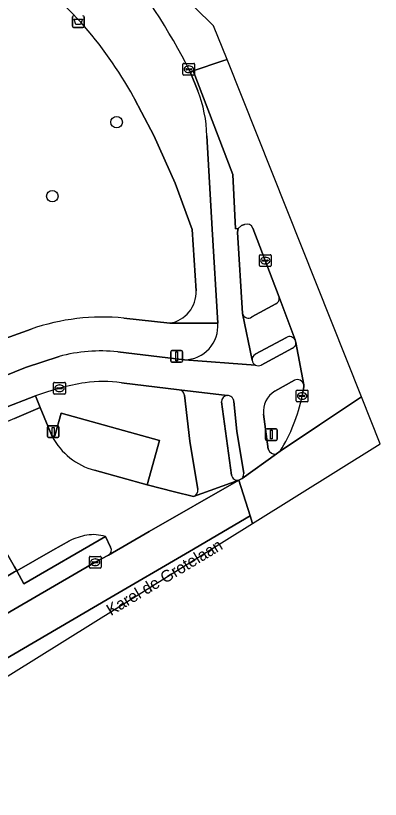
# Model space of a CAD drawing. Extents: x 159674 to 160531, y 382172 to 382904.
# Drawn here: x 160500.1 to 160531.2, y 382670.1 to 382736.9 of the extents above; entities that cross this region are included whole.
import ezdxf

# ---------------------------------------------------------------- set-up
doc = ezdxf.new("R2010")
doc.units = 0
for name, color, linetype in [('IMGEO_Afvalbak', 7, 'Continuous'), ('IMGEO_Boom', 7, 'Continuous'), ('IMGEO_Erf', 7, 'Continuous'), ('IMGEO_Fietspad_gesloten', 7, 'Continuous'), ('IMGEO_Kolk', 7, 'Continuous'), ('IMGEO_Lichtmast', 7, 'Continuous'), ('IMGEO_Openbare_ruimte_label', 7, 'Continuous'), ('IMGEO_Parkeervlak_open', 7, 'Continuous'), ('IMGEO_Rijbaan_lokaal_gesloten', 7, 'Continuous'), ('IMGEO_Rijbaan_lokaal_open', 7, 'Continuous'), ('IMGEO_Terreindeel_halfverhard', 7, 'Continuous'), ('IMGEO_Verkeerseiland_gesloten', 7, 'Continuous'), ('IMGEO_Verkeerseiland_open', 7, 'Continuous'), ('IMGEO_Voetpad_open', 7, 'Continuous')]:
    doc.layers.add(name, color=color, linetype=linetype)

msp = doc.modelspace()

# ---------------------------------------------------------------- linework, layer by layer
at = {"layer": 'IMGEO_Afvalbak'}
for p, q in [((160504.935, 382736.032), (160504.935, 382736.832)), ((160504.935, 382736.832), (160504.935, 382736.032)), ((160505.925, 382736.832), (160505.925, 382736.032)), ((160505.925, 382736.032), (160505.925, 382736.832)), ((160505.825, 382735.932), (160505.035, 382735.932)), ((160505.035, 382735.932), (160505.825, 382735.932))]:
    msp.add_line(p, q, dxfattribs=at)
msp.add_lwpolyline([(160505.078, 382736.646), (160505.782, 382736.646), (160505.633, 382736.176), (160505.227, 382736.176), (160505.078, 382736.646)], dxfattribs=at)
for centre, start, end in [((160505.035, 382736.832), 90, 180), ((160505.035, 382736.832), 90, 180), ((160505.825, 382736.832), 0, 90), ((160505.825, 382736.832), 360, 90), ((160505.035, 382736.032), 180, 270), ((160505.035, 382736.032), 180, 270), ((160505.825, 382736.032), 270, 0), ((160505.825, 382736.032), 270, 0)]:
    msp.add_arc(centre, 0.1, start, end, dxfattribs=at)
at = {"layer": 'IMGEO_Boom'}
for centre in [(160508.702, 382727.842), (160503.224, 382721.531)]:
    msp.add_circle(centre, 0.489, dxfattribs=at)
at = {"layer": 'IMGEO_Erf'}
for points in [[(160505.651, 382736.383), (160502.554, 382739.583), (160500, 382742.212), (160499.341, 382742.89), (160492.453, 382750), (160488.381, 382754.204), (160487.432, 382755.184), (160484.984, 382752.804), (160484.527, 382752.351), (160485.985, 382751.161), (160486.094, 382751.072), (160485.47, 382750), (160485.551, 382749.933), (160487.627, 382748.208), (160487.812, 382748.054), (160482.995, 382742.161), (160482.22, 382741.213), (160498.207, 382728.23), (160493.468, 382722.395), (160497.011, 382719.518)], [(160511.882, 382726.692), (160510.834, 382728.69), (160510.232, 382729.839), (160510.145, 382730.005)], [(160515.477, 382713.462), (160515.149, 382718.688), (160513.697, 382722.646), (160511.882, 382726.692)], [(160494.118, 382715.948), (160490.587, 382718.816), (160483.993, 382710.696), (160471.054, 382721.203), (160470.676, 382720.737), (160468.253, 382717.755), (160470.042, 382716.302), (160485.209, 382704.232), (160487.816, 382707.691), (160489.294, 382706.559), (160490.688, 382705.53), (160494.202, 382707.331), (160495.488, 382707.894), (160498.466, 382709.139), (160501.402, 382710.176)], [(160509.328, 382711.12), (160513.231, 382710.68)]]:
    msp.add_lwpolyline(points, dxfattribs=at)
for centre, radius, start, end in [((160478.09, 382712.191), 36.672, 29.06234, 41.27544), ((160512.774, 382713.347), 2.705, 279.72397, 2.44587), ((160507.515, 382692.6), 18.609, 84.4076, 109.17646)]:
    msp.add_arc(centre, radius, start, end, dxfattribs=at)
at = {"layer": 'IMGEO_Fietspad_gesloten'}
for points in [[(160519.004, 382718.458), (160519.068, 382718.756), (160518.846, 382718.744), (160518.602, 382723.372), (160515.239, 382732.231), (160514.979, 382732.145), (160515.616, 382730.528)], [(160516.399, 382726.675), (160516.862, 382718.714), (160517.33, 382710.678)], [(160520.266, 382707.526), (160519.434, 382711.508), (160519.004, 382718.458)], [(160524.653, 382705.433), (160523.987, 382709.031)], [(160520.544, 382707.113), (160514.496, 382707.563), (160508.793, 382708.24)], [(160523.703, 382708.546), (160521.042, 382707.11)], [(160503.792, 382707.842), (160500.939, 382706.897), (160496.346, 382705.043), (160489.058, 382701.33), (160486.469, 382700.011)], [(160514.496, 382707.563), (160520.544, 382707.113)], [(160509.122, 382705.598), (160514.049, 382705.004), (160518.123, 382704.506)], [(160522.196, 382704.884), (160523.878, 382705.818)], [(160449.405, 382661.919), (160468.048, 382679.851), (160470.59, 382682.442), (160482.078, 382693.726), (160484.048, 382695.58), (160484.251, 382695.718), (160492.179, 382700.069), (160495.249, 382701.639), (160498.849, 382703.338), (160501.786, 382704.487)], [(160518.711, 382704.01), (160518.967, 382701.48), (160519.541, 382697.847)], [(160521.625, 382699.929), (160521.222, 382702.934)], [(160519.398, 382697.445), (160522.328, 382699.536)]]:
    msp.add_lwpolyline(points, dxfattribs=at)
for centre, radius, start, end in [((160505.342, 382726.434), 11.06, 1.24869, 21.72556), ((160514.448, 382710.454), 2.891, 270.95924, 4.44945), ((160523.461, 382709.013), 0.526, 297.34845, 1.94788), ((160507.337, 382694.911), 13.408, 83.76792, 105.33257), ((160520.797, 382707.583), 0.534, 186.15823, 241.73262), ((160520.796, 382707.585), 0.535, 241.90836, 297.40134), ((160509.868, 382682.571), 23.359, 99.50322, 110.24141), ((160507.527, 382694.403), 11.308, 81.89057, 97.70425), ((160524.117, 382705.327), 0.547, 11.2372, 115.9288), ((160523.266, 382703.131), 2.054, 121.40627, 185.51065), ((160518.174, 382703.97), 0.538, 4.21174, 95.49049), ((160522.177, 382700.091), 0.575, 196.34468, 285.24208), ((160518.989, 382697.817), 0.553, 317.70447, 3.13241)]:
    msp.add_arc(centre, radius, start, end, dxfattribs=at)
at = {"layer": 'IMGEO_Kolk'}
for p, q in [((160514.431, 382732.859), (160515.283, 382732.859)), ((160514.356, 382731.933), (160514.356, 382732.785)), ((160514.615, 382732.353), (160514.615, 382732.365)), ((160515.053, 382732.316), (160514.655, 382732.316)), ((160514.658, 382732.402), (160515.056, 382732.402)), ((160514.844, 382732.639), (160514.869, 382732.639)), ((160515.099, 382732.365), (160515.099, 382732.353)), ((160515.357, 382732.785), (160515.357, 382731.933)), ((160515.283, 382731.859), (160514.431, 382731.859)), ((160514.867, 382732.079), (160514.842, 382732.079)), ((160520.881, 382715.603), (160520.881, 382716.455)), ((160520.956, 382716.529), (160521.808, 382716.529)), ((160521.369, 382716.309), (160521.394, 382716.309)), ((160521.882, 382716.455), (160521.882, 382715.603)), ((160521.808, 382715.529), (160520.956, 382715.529)), ((160521.14, 382716.023), (160521.14, 382716.035)), ((160521.578, 382715.986), (160521.18, 382715.986)), ((160521.183, 382716.072), (160521.581, 382716.072)), ((160521.392, 382715.749), (160521.367, 382715.749)), ((160521.624, 382716.035), (160521.624, 382716.023)), ((160503.333, 382704.711), (160503.333, 382705.563)), ((160503.408, 382705.637), (160504.26, 382705.637)), ((160503.821, 382705.417), (160503.846, 382705.417)), ((160504.334, 382705.563), (160504.334, 382704.711)), ((160503.592, 382705.131), (160503.592, 382705.143)), ((160504.03, 382705.094), (160503.632, 382705.094)), ((160503.635, 382705.18), (160504.033, 382705.18)), ((160503.844, 382704.857), (160503.819, 382704.857)), ((160504.076, 382705.143), (160504.076, 382705.131)), ((160524.021, 382704.051), (160524.021, 382704.903)), ((160524.096, 382704.977), (160524.948, 382704.977)), ((160524.509, 382704.757), (160524.534, 382704.757)), ((160525.022, 382704.903), (160525.022, 382704.051)), ((160504.26, 382704.637), (160503.408, 382704.637)), ((160524.28, 382704.471), (160524.28, 382704.483)), ((160524.718, 382704.434), (160524.32, 382704.434)), ((160524.323, 382704.52), (160524.721, 382704.52)), ((160524.532, 382704.197), (160524.507, 382704.197)), ((160524.764, 382704.483), (160524.764, 382704.471)), ((160524.948, 382703.977), (160524.096, 382703.977)), ((160506.379, 382689.862), (160506.379, 382690.714)), ((160506.454, 382690.788), (160507.306, 382690.788)), ((160507.38, 382690.714), (160507.38, 382689.862)), ((160506.638, 382690.282), (160506.638, 382690.294)), ((160507.076, 382690.245), (160506.678, 382690.245)), ((160506.681, 382690.331), (160507.079, 382690.331)), ((160506.89, 382690.008), (160506.865, 382690.008)), ((160506.867, 382690.568), (160506.892, 382690.568)), ((160507.122, 382690.294), (160507.122, 382690.282)), ((160507.306, 382689.788), (160506.454, 382689.788))]:
    msp.add_line(p, q, dxfattribs=at)
for points in [[(160514.431, 382732.859), (160515.283, 382732.859)], [(160514.356, 382731.933), (160514.356, 382732.785)], [(160515.357, 382732.785), (160515.357, 382731.933)], [(160515.283, 382731.859), (160514.431, 382731.859)], [(160520.881, 382715.603), (160520.881, 382716.455)], [(160520.956, 382716.529), (160521.808, 382716.529)], [(160521.882, 382716.455), (160521.882, 382715.603)], [(160521.808, 382715.529), (160520.956, 382715.529)], [(160503.333, 382704.711), (160503.333, 382705.563)], [(160503.408, 382705.637), (160504.26, 382705.637)], [(160504.334, 382705.563), (160504.334, 382704.711)], [(160524.021, 382704.051), (160524.021, 382704.903)], [(160524.096, 382704.977), (160524.948, 382704.977)], [(160525.022, 382704.903), (160525.022, 382704.051)], [(160504.26, 382704.637), (160503.408, 382704.637)], [(160524.948, 382703.977), (160524.096, 382703.977)], [(160506.379, 382689.862), (160506.379, 382690.714)], [(160506.454, 382690.788), (160507.306, 382690.788)], [(160507.38, 382690.714), (160507.38, 382689.862)], [(160507.306, 382689.788), (160506.454, 382689.788)]]:
    msp.add_lwpolyline(points, dxfattribs=at)
for centre, radius, start, end in [((160514.433, 382732.783), 0.0765, 91.55205, 178.44795), ((160514.433, 382732.783), 0.0765, 91.55205, 178.44795), ((160515.281, 382732.783), 0.0765, 1.55205, 88.44795), ((160515.281, 382732.783), 0.0765, 1.55205, 88.44795), ((160514.655, 382732.362), 0.0403, 85.87752, 175.75265), ((160514.652, 382732.352), 0.0366, 178.93798, 274.71019), ((160515.056, 382732.359), 0.043, 264.86636, 352.45326), ((160515.06, 382732.364), 0.0386, 1.73085, 96.63898), ((160514.433, 382731.935), 0.0765, 181.55205, 268.44795), ((160514.433, 382731.935), 0.0765, 181.55205, 268.44795), ((160515.281, 382731.935), 0.0765, 271.55205, 358.44795), ((160515.281, 382731.935), 0.0765, 271.55205, 358.44795), ((160520.958, 382716.453), 0.0765, 91.55205, 178.44795), ((160520.958, 382716.453), 0.0765, 91.55205, 178.44795), ((160521.806, 382716.453), 0.0765, 1.55205, 88.44795), ((160521.806, 382716.453), 0.0765, 1.55205, 88.44795), ((160520.958, 382715.605), 0.0765, 181.55205, 268.44795), ((160520.958, 382715.605), 0.0765, 181.55205, 268.44795), ((160521.18, 382716.032), 0.0403, 85.87752, 175.75265), ((160521.177, 382716.022), 0.0366, 178.93798, 274.71019), ((160521.581, 382716.029), 0.043, 264.86636, 352.45326), ((160521.585, 382716.034), 0.0386, 1.73085, 96.63898), ((160521.806, 382715.605), 0.0765, 271.55205, 358.44795), ((160521.806, 382715.605), 0.0765, 271.55205, 358.44795), ((160503.41, 382705.561), 0.0765, 91.55205, 178.44795), ((160503.41, 382705.561), 0.0765, 91.55205, 178.44795), ((160504.258, 382705.561), 0.0765, 1.55205, 88.44795), ((160504.258, 382705.561), 0.0765, 1.55205, 88.44795), ((160503.632, 382705.14), 0.0403, 85.87752, 175.75265), ((160503.629, 382705.13), 0.0366, 178.93798, 274.71019), ((160504.033, 382705.137), 0.043, 264.86636, 352.45326), ((160504.037, 382705.142), 0.0386, 1.73085, 96.63898), ((160524.098, 382704.901), 0.0765, 91.55205, 178.44795), ((160524.098, 382704.901), 0.0765, 91.55205, 178.44795), ((160524.946, 382704.901), 0.0765, 1.55205, 88.44795), ((160524.946, 382704.901), 0.0765, 1.55205, 88.44795), ((160503.41, 382704.713), 0.0765, 181.55205, 268.44795), ((160503.41, 382704.713), 0.0765, 181.55205, 268.44795), ((160504.258, 382704.713), 0.0765, 271.55205, 358.44795), ((160504.258, 382704.713), 0.0765, 271.55205, 358.44795), ((160524.098, 382704.053), 0.0765, 181.55205, 268.44795), ((160524.098, 382704.053), 0.0765, 181.55205, 268.44795), ((160524.32, 382704.48), 0.0403, 85.87752, 175.75265), ((160524.317, 382704.47), 0.0366, 178.93798, 274.71019), ((160524.721, 382704.477), 0.043, 264.86636, 352.45326), ((160524.725, 382704.482), 0.0386, 1.73085, 96.63898), ((160524.946, 382704.053), 0.0765, 271.55205, 358.44795), ((160524.946, 382704.053), 0.0765, 271.55205, 358.44795), ((160506.456, 382690.712), 0.0765, 91.55205, 178.44795), ((160506.456, 382690.712), 0.0765, 91.55205, 178.44795), ((160507.304, 382690.712), 0.0765, 1.55205, 88.44795), ((160507.304, 382690.712), 0.0765, 1.55205, 88.44795), ((160506.678, 382690.291), 0.0403, 85.87752, 175.75265), ((160506.675, 382690.281), 0.0366, 178.93798, 274.71019), ((160507.079, 382690.288), 0.043, 264.86636, 352.45326), ((160507.083, 382690.293), 0.0386, 1.73085, 96.63898), ((160506.456, 382689.864), 0.0765, 181.55205, 268.44795), ((160506.456, 382689.864), 0.0765, 181.55205, 268.44795), ((160507.304, 382689.864), 0.0765, 271.55205, 358.44795), ((160507.304, 382689.864), 0.0765, 271.55205, 358.44795)]:
    msp.add_arc(centre, radius, start, end, dxfattribs=at)
for centre, major_axis, ratio, start_param, end_param in [((160514.843, 382732.359), (-0.387, 0.002), 0.722429, 4.712389, 7.853982), ((160514.868, 382732.359), (-0.39, 0.002), 0.717154, 1.570796, 4.712389), ((160521.368, 382716.029), (-0.387, 0.002), 0.722429, 4.712389, 7.853982), ((160521.393, 382716.029), (-0.39, 0.002), 0.717154, 1.570796, 4.712389), ((160503.82, 382705.137), (-0.387, 0.002), 0.722429, 4.712389, 7.853982), ((160503.845, 382705.137), (-0.39, 0.002), 0.717154, 1.570796, 4.712389), ((160524.508, 382704.477), (-0.387, 0.002), 0.722429, 4.712389, 7.853982), ((160524.533, 382704.477), (-0.39, 0.002), 0.717154, 1.570796, 4.712389), ((160506.866, 382690.288), (-0.387, 0.002), 0.722429, 4.712389, 7.853982), ((160506.891, 382690.288), (-0.39, 0.002), 0.717154, 1.570796, 4.712389)]:
    msp.add_ellipse(centre, major_axis=major_axis, ratio=ratio, start_param=start_param, end_param=end_param, dxfattribs=at)
at = {"layer": 'IMGEO_Lichtmast'}
for p, q in [((160513.319, 382707.457), (160513.319, 382708.257)), ((160513.319, 382708.257), (160513.319, 382707.457)), ((160513.419, 382708.357), (160514.209, 382708.357)), ((160514.209, 382708.357), (160513.419, 382708.357)), ((160514.309, 382708.257), (160514.309, 382707.457)), ((160514.309, 382707.457), (160514.309, 382708.257)), ((160514.209, 382707.357), (160513.419, 382707.357)), ((160513.419, 382707.357), (160514.209, 382707.357)), ((160502.795, 382701.022), (160502.795, 382701.822)), ((160502.795, 382701.822), (160502.795, 382701.022)), ((160502.895, 382701.922), (160503.685, 382701.922)), ((160503.685, 382701.922), (160502.895, 382701.922)), ((160503.785, 382701.822), (160503.785, 382701.022)), ((160503.785, 382701.022), (160503.785, 382701.822)), ((160521.406, 382700.784), (160521.406, 382701.584)), ((160521.406, 382701.584), (160521.406, 382700.784)), ((160521.506, 382701.684), (160522.296, 382701.684)), ((160522.296, 382701.684), (160521.506, 382701.684)), ((160522.396, 382701.584), (160522.396, 382700.784)), ((160522.396, 382700.784), (160522.396, 382701.584)), ((160503.685, 382700.922), (160502.895, 382700.922)), ((160502.895, 382700.922), (160503.685, 382700.922)), ((160522.296, 382700.684), (160521.506, 382700.684)), ((160521.506, 382700.684), (160522.296, 382700.684))]:
    msp.add_line(p, q, dxfattribs=at)
for points in [[(160513.739, 382708.232), (160513.889, 382708.232), (160513.889, 382707.482), (160513.739, 382707.482), (160513.739, 382708.232)], [(160503.215, 382701.797), (160503.365, 382701.797), (160503.365, 382701.047), (160503.215, 382701.047), (160503.215, 382701.797)], [(160521.826, 382701.559), (160521.976, 382701.559), (160521.976, 382700.809), (160521.826, 382700.809), (160521.826, 382701.559)]]:
    msp.add_lwpolyline(points, dxfattribs=at)
for centre, start, end in [((160513.419, 382708.257), 90, 180), ((160513.419, 382708.257), 90, 180), ((160514.209, 382708.257), 0, 90), ((160514.209, 382708.257), 360, 90), ((160513.419, 382707.457), 180, 270), ((160513.419, 382707.457), 180, 270), ((160514.209, 382707.457), 270, 0), ((160514.209, 382707.457), 270, 0), ((160502.895, 382701.822), 90, 180), ((160502.895, 382701.822), 90, 180), ((160503.685, 382701.822), 0, 90), ((160503.685, 382701.822), 360, 90), ((160521.506, 382701.584), 90, 180), ((160521.506, 382701.584), 90, 180), ((160522.296, 382701.584), 0, 90), ((160522.296, 382701.584), 360, 90), ((160502.895, 382701.022), 180, 270), ((160502.895, 382701.022), 180, 270), ((160503.685, 382701.022), 270, 0), ((160503.685, 382701.022), 270, 0), ((160521.506, 382700.784), 180, 270), ((160521.506, 382700.784), 180, 270), ((160522.296, 382700.784), 270, 0), ((160522.296, 382700.784), 270, 0)]:
    msp.add_arc(centre, 0.1, start, end, dxfattribs=at)
at = {"layer": 'IMGEO_Parkeervlak_open'}
msp.add_lwpolyline([(160506.819, 382698.145), (160511.31, 382696.895), (160512.371, 382700.67), (160503.968, 382703.009), (160503.44, 382701.067), (160503.215, 382701.012)], dxfattribs=at)
msp.add_arc((160508.295, 382703.7), 5.748, 207.88036, 255.11479, dxfattribs=at)
at = {"layer": 'IMGEO_Rijbaan_lokaal_gesloten'}
for points in [[(160529.584, 382704.417), (160518.116, 382733.187), (160517.762, 382733.069), (160515.239, 382732.231), (160518.602, 382723.372), (160518.846, 382718.744), (160519.068, 382718.756), (160519.35, 382719.02), (160519.607, 382719.11)], [(160520.323, 382718.811), (160522.557, 382712.91), (160523.928, 382709.257), (160523.987, 382709.031), (160524.653, 382705.433), (160524.659, 382705.257), (160524.522, 382704.477)], [(160522.652, 382699.767), (160525.99, 382702.006), (160529.584, 382704.417)], [(160459.546, 382658.695), (160464.534, 382661.746), (160473.282, 382666.869), (160484.466, 382673.393), (160507.904, 382687.094), (160514.905, 382691.206), (160520.082, 382694.258), (160519.128, 382697.294), (160511.49, 382692.9), (160508.023, 382690.883), (160506.88, 382690.288), (160491.403, 382681.293), (160489.683, 382680.36), (160484.186, 382677.159), (160473.663, 382671.145), (160462.423, 382664.487)], [(160425.058, 382627.793), (160441.937, 382644.719), (160449.46, 382649.412), (160520.291, 382693.593), (160520.082, 382694.258), (160514.905, 382691.206), (160507.904, 382687.094), (160484.466, 382673.393), (160473.282, 382666.869), (160464.534, 382661.746), (160459.546, 382658.695), (160454.36, 382655.379), (160451.123, 382653.197), (160449.54, 382652.06), (160446.294, 382649.734), (160441.082, 382645.84), (160436.434, 382642.22), (160433.555, 382639.797), (160428.922, 382635.656), (160424.246, 382631.216), (160422.817, 382629.684), (160425.058, 382627.793)]]:
    msp.add_lwpolyline(points, dxfattribs=at)
for points in [[(160520.291, 382693.593), (160531.189, 382700.391), (160529.584, 382704.417), (160525.99, 382702.006), (160522.652, 382699.767), (160522.328, 382699.536), (160519.398, 382697.445), (160519.128, 382697.294), (160520.082, 382694.258)], [(160496.022, 382696.841), (160494.911, 382696.208), (160494.968, 382696.113), (160494.48, 382695.833), (160498.61, 382688.654), (160500, 382689.454), (160500.19, 382689.563), (160500, 382689.895)]]:
    msp.add_lwpolyline(points, close=True, dxfattribs=at)
for centre, radius, start, end in [((160519.813, 382718.596), 0.554, 22.84154, 111.82785), ((160510.234, 382707.424), 14.589, 328.34377, 348.34734)]:
    msp.add_arc(centre, radius, start, end, dxfattribs=at)
at = {"layer": 'IMGEO_Rijbaan_lokaal_open'}
for points in [[(160514.979, 382732.145), (160515.239, 382732.231), (160517.762, 382733.069), (160518.116, 382733.187), (160516.967, 382736.07), (160501.26, 382751.5), (160484.134, 382768.509)], [(160503.215, 382701.012), (160502.192, 382703.499), (160500, 382702.565), (160492.929, 382699.551), (160494.911, 382696.208), (160496.022, 382696.841), (160500, 382689.895), (160500.19, 382689.563), (160503.252, 382691.324), (160504.689, 382692.114)], [(160508.023, 382690.883), (160511.49, 382692.9), (160519.128, 382697.294), (160515.254, 382695.889), (160513.634, 382696.296), (160511.31, 382696.895), (160506.819, 382698.145)], [(160507.748, 382692.473), (160508.186, 382691.565)]]:
    msp.add_lwpolyline(points, dxfattribs=at)
for centre, radius, start, end in [((160466.396, 382707.689), 54.391, 26.71976, 39.42457), ((160508.295, 382703.7), 5.748, 207.88036, 255.11479), ((160507.063, 382687.317), 5.353, 99.62874, 116.33227), ((160506.719, 382689.416), 3.226, 71.40141, 99.84), ((160507.754, 382691.308), 0.503, 302.35506, 30.76153)]:
    msp.add_arc(centre, radius, start, end, dxfattribs=at)
at = {"layer": 'IMGEO_Terreindeel_halfverhard'}
for points in [[(160514.049, 382705.004), (160509.122, 382705.598)], [(160501.786, 382704.487), (160502.192, 382703.499), (160503.215, 382701.012), (160503.44, 382701.067), (160503.968, 382703.009), (160512.371, 382700.67), (160511.31, 382696.895), (160513.634, 382696.296), (160515.254, 382695.889)], [(160515.623, 382696.505), (160514.944, 382700.608), (160514.492, 382704.548)], [(160504.689, 382692.114), (160503.252, 382691.324), (160500.19, 382689.563), (160500.797, 382688.447), (160507.748, 382692.473)]]:
    msp.add_lwpolyline(points, dxfattribs=at)
for centre, radius, start, end in [((160509.868, 382682.571), 23.359, 99.50322, 110.24141), ((160507.527, 382694.403), 11.308, 81.89057, 97.70425), ((160513.978, 382704.492), 0.517, 6.23339, 82.10967), ((160515.047, 382696.432), 0.581, 290.8988, 7.25579), ((160507.063, 382687.317), 5.353, 99.62874, 116.33227), ((160506.719, 382689.416), 3.226, 71.40141, 99.84)]:
    msp.add_arc(centre, radius, start, end, dxfattribs=at)
at = {"layer": 'IMGEO_Verkeerseiland_gesloten'}
for points in [[(160519.607, 382719.11), (160519.35, 382719.02), (160519.068, 382718.756), (160519.004, 382718.458), (160519.434, 382711.508)], [(160522.557, 382712.91), (160520.323, 382718.811)], [(160520.244, 382711.218), (160522.287, 382712.345)], [(160523.197, 382709.471), (160520.505, 382708.03)], [(160523.987, 382709.031), (160523.928, 382709.257)], [(160521.042, 382707.11), (160523.703, 382708.546)], [(160523.878, 382705.818), (160522.196, 382704.884)], [(160524.522, 382704.477), (160524.659, 382705.257), (160524.653, 382705.433)], [(160517.636, 382703.973), (160518.498, 382697.726)], [(160519.541, 382697.847), (160518.967, 382701.48), (160518.711, 382704.01)], [(160521.222, 382702.934), (160521.625, 382699.929)], [(160522.328, 382699.536), (160522.652, 382699.767)], [(160519.128, 382697.294), (160519.398, 382697.445)]]:
    msp.add_lwpolyline(points, dxfattribs=at)
for centre, radius, start, end in [((160519.813, 382718.596), 0.554, 22.84154, 111.82785), ((160522.095, 382712.784), 0.479, 293.63484, 15.28112), ((160519.941, 382711.649), 0.526, 195.49933, 305.10343), ((160523.46, 382709.014), 0.528, 27.4679, 119.89735), ((160523.461, 382709.013), 0.526, 297.34845, 1.94788), ((160520.794, 382707.584), 0.531, 122.93356, 186.32523), ((160520.797, 382707.583), 0.534, 186.15823, 241.73262), ((160520.796, 382707.585), 0.535, 241.90836, 297.40134), ((160524.117, 382705.327), 0.547, 11.2372, 115.9288), ((160523.266, 382703.131), 2.054, 121.40627, 185.51065), ((160518.175, 382703.97), 0.539, 95.53585, 179.6285), ((160518.174, 382703.97), 0.538, 4.21174, 95.49049), ((160510.234, 382707.424), 14.589, 328.34377, 348.34734), ((160522.177, 382700.091), 0.575, 196.34468, 285.24208), ((160519.017, 382697.807), 0.525, 188.89362, 282.2284), ((160518.989, 382697.817), 0.553, 317.70447, 3.13241)]:
    msp.add_arc(centre, radius, start, end, dxfattribs=at)
at = {"layer": 'IMGEO_Verkeerseiland_open'}
msp.add_lwpolyline([(160500, 382702.565), (160502.192, 382703.499), (160501.786, 382704.487), (160498.849, 382703.338), (160495.249, 382701.639), (160492.179, 382700.069), (160492.196, 382699.86)], dxfattribs=at)
at = {"layer": 'IMGEO_Voetpad_open'}
for points in [[(160498.983, 382748.459), (160497.47, 382750), (160486.331, 382761.341), (160481.676, 382766.115), (160478.373, 382769.587), (160478.167, 382769.803), (160477.846, 382769.503), (160475.736, 382767.257), (160478.878, 382764.012), (160487.432, 382755.184), (160488.381, 382754.204), (160492.453, 382750), (160499.341, 382742.89), (160500, 382742.212), (160502.554, 382739.583), (160505.651, 382736.383)], [(160515.616, 382730.528), (160514.979, 382732.145)], [(160510.145, 382730.005), (160510.232, 382729.839), (160510.834, 382728.69), (160511.882, 382726.692), (160513.697, 382722.646), (160515.149, 382718.688), (160515.477, 382713.462)], [(160513.231, 382710.68), (160517.33, 382710.678), (160516.862, 382718.714), (160516.399, 382726.675)], [(160523.928, 382709.257), (160522.557, 382712.91)], [(160522.287, 382712.345), (160520.244, 382711.218)], [(160519.434, 382711.508), (160520.266, 382707.526)], [(160517.33, 382710.678), (160513.231, 382710.68), (160509.328, 382711.12)], [(160501.402, 382710.176), (160498.466, 382709.139), (160495.488, 382707.894), (160494.202, 382707.331), (160490.688, 382705.53), (160489.294, 382706.559), (160487.816, 382707.691), (160485.209, 382704.232), (160489.058, 382701.33), (160496.346, 382705.043), (160500.939, 382706.897), (160503.792, 382707.842)], [(160520.505, 382708.03), (160523.197, 382709.471)], [(160508.793, 382708.24), (160514.496, 382707.563)], [(160518.123, 382704.506), (160514.049, 382705.004)], [(160514.492, 382704.548), (160514.944, 382700.608), (160515.623, 382696.505)], [(160518.498, 382697.726), (160517.636, 382703.973)], [(160515.254, 382695.889), (160519.128, 382697.294)], [(160508.186, 382691.565), (160507.748, 382692.473), (160500.797, 382688.447), (160500.19, 382689.563), (160500, 382689.454), (160498.61, 382688.654), (160499.222, 382687.59), (160482.749, 382678.111), (160479.735, 382676.376), (160473.761, 382672.926), (160473.463, 382672.083), (160473.663, 382671.145), (160484.186, 382677.159), (160489.683, 382680.36), (160491.403, 382681.293), (160506.88, 382690.288), (160508.023, 382690.883)]]:
    msp.add_lwpolyline(points, dxfattribs=at)
for centre, radius, start, end in [((160466.396, 382707.689), 54.391, 26.71976, 39.42457), ((160478.09, 382712.191), 36.672, 29.06234, 41.27544), ((160505.342, 382726.434), 11.06, 1.24869, 21.72556), ((160512.774, 382713.347), 2.705, 279.72397, 2.44587), ((160522.095, 382712.784), 0.479, 293.63484, 15.28112), ((160519.941, 382711.649), 0.526, 195.49933, 305.10343), ((160507.515, 382692.6), 18.609, 84.4076, 109.17646), ((160514.448, 382710.454), 2.891, 270.95924, 4.44945), ((160523.46, 382709.014), 0.528, 27.4679, 119.89735), ((160507.337, 382694.911), 13.408, 83.76792, 105.33257), ((160520.794, 382707.584), 0.531, 122.93356, 186.32523), ((160513.978, 382704.492), 0.517, 6.23339, 82.10967), ((160518.175, 382703.97), 0.539, 95.53585, 179.6285), ((160519.017, 382697.807), 0.525, 188.89362, 282.2284), ((160515.047, 382696.432), 0.581, 290.8988, 7.25579), ((160507.754, 382691.308), 0.503, 302.35506, 30.76153)]:
    msp.add_arc(centre, radius, start, end, dxfattribs=at)

# ---------------------------------------------------------------- texts
at = {"layer": 'IMGEO_Openbare_ruimte_label'}
msp.add_text('Karel de Grotelaan', height=1, rotation=30.92446, dxfattribs=at).set_placement((160508.214, 382685.686))

doc.saveas('drawing.dxf')
